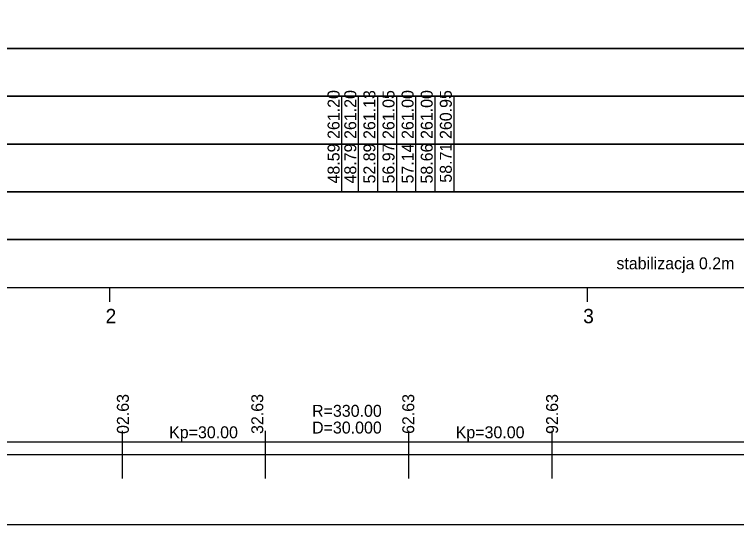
# Model space of a CAD drawing. Extents: x 6445630 to 6518227, y 5499240 to 5511716.
# Drawn here: x 6454211.2 to 6454362.4, y 5508061.6 to 5508168.4 of the extents above; entities that cross this region are included whole.
import ezdxf

# ---------------------------------------------------------------- set-up
doc = ezdxf.new("R2010")
doc.units = 0
for name, color, linetype in [('TOR_PROF-opisy pomocnicze', 7, 'Continuous'), ('TOR_PROF-tabelka-geometria T1', 7, 'Continuous'), ('TOR_PROF-tabelka-kilometracja', 7, 'Continuous'), ('TOR_PROF-tabelka-rodzaj rowu T1', 7, 'Continuous'), ('TOR_PROF-tabelka-rodzaj rurociagow T1', 7, 'Continuous'), ('TOR_PROF-tabelka-rowyT1', 7, 'Continuous'), ('TOR_PROF-tabelka-rurociagi T1', 7, 'Continuous'), ('TOR_PROF-tabelka-warstwa ochronna T1', 7, 'Continuous'), ('TOR_PROF-warstwa ochronna', 7, 'Continuous'), ('TOR_RAMKI-MASKA WYCIECIA', 7, 'Continuous')]:
    doc.layers.add(name, color=color, linetype=linetype)

msp = doc.modelspace()

# ---------------------------------------------------------------- linework, layer by layer
at = {"layer": 'TOR_PROF-tabelka-geometria T1'}
for points in [[(6454233.84, 5508071.29), (6454233.84, 5508081.29)], [(6454263.84, 5508071.29), (6454263.84, 5508081.29)], [(6454293.84, 5508071.29), (6454293.84, 5508081.29)], [(6454323.84, 5508071.29), (6454323.84, 5508081.29)], [(6453409.52, 5508078.96), (6453499.99, 5508078.96), (6453499.99, 5508076.29), (6453928.41, 5508076.29), (6453928.41, 5508076.29), (6453958.41, 5508078.96), (6453958.41, 5508078.96), (6454009.48, 5508078.96), (6454009.48, 5508078.96), (6454039.48, 5508078.96), (6454039.48, 5508078.96), (6454233.84, 5508078.96), (6454233.84, 5508078.96), (6454263.84, 5508078.96), (6454263.84, 5508078.96), (6454293.84, 5508078.96), (6454293.84, 5508078.96), (6454323.84, 5508078.96), (6454323.84, 5508078.96), (6454455.78, 5508078.96), (6454455.78, 5508078.96), (6454485.78, 5508078.96), (6454485.78, 5508078.96), (6454570.54, 5508078.96)], [(6452331.21, 5508076.29), (6454631.21, 5508076.29)]]:
    msp.add_lwpolyline(points, dxfattribs=at)
at = {"layer": 'TOR_PROF-tabelka-kilometracja'}
for points in [[(6454231.21, 5508108.29), (6454231.21, 5508111.29)], [(6454331.21, 5508108.29), (6454331.21, 5508111.29)]]:
    msp.add_lwpolyline(points, dxfattribs=at)
at = {"layer": 'TOR_PROF-tabelka-rodzaj rowu T1'}
for points in [[(6452331.21, 5508151.29), (6454631.21, 5508151.29), (6454631.21, 5508161.29), (6452331.21, 5508161.29)], [(6452331.21, 5508131.29), (6454631.21, 5508131.29), (6454631.21, 5508141.29), (6452331.21, 5508141.29)], [(6452331.21, 5508131.29), (6454631.21, 5508131.29), (6454631.21, 5508141.29), (6452331.21, 5508141.29)]]:
    msp.add_lwpolyline(points, close=True, dxfattribs=at)
for points in [[(6454279.81, 5508131.29), (6454279.81, 5508141.29)], [(6454283.31, 5508131.29), (6454283.31, 5508141.29)], [(6454287.31, 5508131.29), (6454287.31, 5508141.29)], [(6454291.31, 5508131.29), (6454291.31, 5508141.29)], [(6454295.31, 5508131.29), (6454295.31, 5508141.29)], [(6454299.31, 5508131.29), (6454299.31, 5508141.29)], [(6454303.31, 5508131.29), (6454303.31, 5508141.29)]]:
    msp.add_lwpolyline(points, dxfattribs=at)
at = {"layer": 'TOR_PROF-tabelka-rowyT1'}
msp.add_lwpolyline([(6452331.21, 5508161.29), (6454631.21, 5508161.29), (6454631.21, 5508171.29), (6452331.21, 5508171.29)], close=True, dxfattribs=at)
at = {"layer": 'TOR_PROF-tabelka-rurociagi T1'}
msp.add_lwpolyline([(6452331.21, 5508141.29), (6454631.21, 5508141.29), (6454631.21, 5508151.29), (6452331.21, 5508151.29)], close=True, dxfattribs=at)
msp.add_lwpolyline([(6452331.21, 5508141.29), (6454631.21, 5508141.29), (6454631.21, 5508151.29), (6452331.21, 5508151.29)], close=True, dxfattribs=at)
for points in [[(6454279.81, 5508141.29), (6454279.81, 5508151.29)], [(6454283.31, 5508141.29), (6454283.31, 5508151.29)], [(6454287.31, 5508141.29), (6454287.31, 5508151.29)], [(6454291.31, 5508141.29), (6454291.31, 5508151.29)], [(6454295.31, 5508141.29), (6454295.31, 5508151.29)], [(6454299.31, 5508141.29), (6454299.31, 5508151.29)], [(6454303.31, 5508141.29), (6454303.31, 5508151.29)]]:
    msp.add_lwpolyline(points, dxfattribs=at)
at = {"layer": 'TOR_PROF-tabelka-warstwa ochronna T1'}
msp.add_lwpolyline([(6452331.21, 5508121.29), (6454631.21, 5508121.29), (6454631.21, 5508131.29), (6452331.21, 5508131.29)], close=True, dxfattribs=at)
at = {"layer": 'TOR_PROF-warstwa ochronna'}
msp.add_lwpolyline([(6452331.21, 5508111.29), (6454631.21, 5508111.29), (6454631.21, 5508121.29), (6452331.21, 5508121.29)], close=True, dxfattribs=at)
at = {"layer": 'TOR_RAMKI-MASKA WYCIECIA'}
msp.add_lwpolyline([(6452261.34, 5508061.65), (6454661.34, 5508061.65), (6454661.34, 5508348.65), (6452261.34, 5508348.65)], close=True, dxfattribs=at)

# ---------------------------------------------------------------- texts
at = {"layer": 'TOR_PROF-opisy pomocnicze'}
for s, p in [('02.63', (6454235.2, 5508080.61)), ('32.63', (6454263.34, 5508080.61)), ('62.63', (6454294.95, 5508080.61)), ('92.63', (6454325.06, 5508080.61))]:
    msp.add_text(s, height=2.5, rotation=90, dxfattribs=at).set_placement(p)
at = {"layer": 'TOR_PROF-tabelka-geometria T1'}
for s, p in [('R=330.00', (6454273.56, 5508084.2)), ('D=30.000', (6454273.56, 5508080.7))]:
    msp.add_text(s, height=2.5, dxfattribs=at).set_placement(p)
for p in [(6454243.63, 5508079.71), (6454303.63, 5508079.71)]:
    msp.add_text('Kp=30.00', height=2.5, rotation=360, dxfattribs=at).set_placement(p)
at = {"layer": 'TOR_PROF-tabelka-kilometracja'}
for s, p in [('2', (6454230.33, 5508103.79)), ('3', (6454330.32, 5508103.79))]:
    msp.add_text(s, height=3, dxfattribs=at).set_placement(p)
at = {"layer": 'TOR_PROF-tabelka-rodzaj rurociagow T1'}
for s, p in [('58.71', (6454302.81, 5508133.2)), ('48.59', (6454279.31, 5508133.04)), ('48.79', (6454282.81, 5508133.04)), ('52.89', (6454286.81, 5508133.04)), ('56.97', (6454290.81, 5508133.04)), ('57.14', (6454294.81, 5508133.04)), ('58.66', (6454298.81, 5508133.03))]:
    msp.add_text(s, height=2.5, rotation=90, dxfattribs=at).set_placement(p)
at = {"layer": 'TOR_PROF-tabelka-rurociagi T1'}
for s, p in [('261.20', (6454279.31, 5508142.36)), ('261.20', (6454282.81, 5508142.36)), ('261.13', (6454286.81, 5508142.35)), ('261.05', (6454290.81, 5508142.35)), ('261.00', (6454294.81, 5508142.36)), ('261.00', (6454298.81, 5508142.36)), ('260.95', (6454302.81, 5508142.35))]:
    msp.add_text(s, height=2.5, rotation=90, dxfattribs=at).set_placement(p)
at = {"layer": 'TOR_PROF-warstwa ochronna'}
msp.add_text('stabilizacja 0.2m', height=2.5, dxfattribs=at).set_placement((6454337.27, 5508115.08))

doc.saveas('drawing.dxf')
